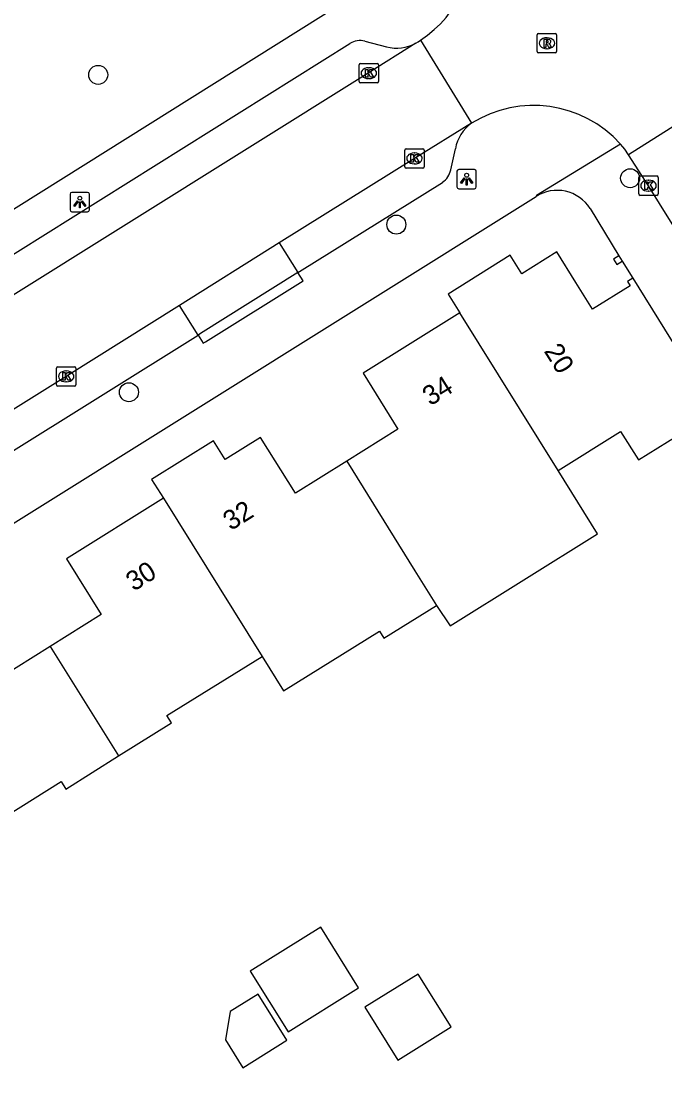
# Model space of a CAD drawing. Extents: x 158838 to 160074, y 386376 to 387776.
# Drawn here: x 159192.2 to 159225.3, y 386935.5 to 386989.6 of the extents above; entities that cross this region are included whole.
import ezdxf

# ---------------------------------------------------------------- set-up
doc = ezdxf.new("R2010")
doc.units = 0
for name, color, linetype in [('IMGEO_Boom', 7, 'Continuous'), ('IMGEO_Kolk', 7, 'Continuous'), ('IMGEO_Lichtpunt', 7, 'Continuous'), ('IMGEO_Pand', 7, 'Continuous'), ('IMGEO_Pand_nummerreeks', 7, 'Continuous'), ('IMGEO_Parkeervlak_open', 7, 'Continuous'), ('IMGEO_Rijbaan_lokaal_gesloten', 7, 'Continuous'), ('IMGEO_Rijbaan_lokaal_open', 7, 'Continuous'), ('IMGEO_Rioolput', 7, 'Continuous'), ('IMGEO_Voetpad_open', 7, 'Continuous')]:
    doc.layers.add(name, color=color, linetype=linetype)

msp = doc.modelspace()

# ---------------------------------------------------------------- linework, layer by layer
at = {"layer": 'IMGEO_Boom'}
for centre in [(159196.143, 386986.836), (159223.535, 386981.514), (159211.496, 386979.126), (159197.726, 386970.498)]:
    msp.add_circle(centre, 0.489, dxfattribs=at)
at = {"layer": 'IMGEO_Kolk'}
for p, q in [((159209.58, 386986.494), (159209.58, 386987.346)), ((159209.655, 386987.42), (159210.507, 386987.42)), ((159210.068, 386987.2), (159210.093, 386987.2)), ((159210.581, 386987.346), (159210.581, 386986.494)), ((159210.091, 386986.64), (159210.066, 386986.64)), ((159210.507, 386986.42), (159209.655, 386986.42)), ((159211.929, 386982.108), (159211.929, 386982.96)), ((159212.004, 386983.034), (159212.856, 386983.034)), ((159212.417, 386982.814), (159212.442, 386982.814)), ((159212.93, 386982.96), (159212.93, 386982.108)), ((159212.44, 386982.254), (159212.415, 386982.254)), ((159212.856, 386982.034), (159212.004, 386982.034)), ((159223.98, 386980.705), (159223.98, 386981.557)), ((159224.055, 386981.631), (159224.907, 386981.631)), ((159224.981, 386981.557), (159224.981, 386980.705)), ((159224.468, 386981.411), (159224.493, 386981.411)), ((159224.907, 386980.631), (159224.055, 386980.631)), ((159224.491, 386980.851), (159224.466, 386980.851)), ((159193.995, 386970.886), (159193.995, 386971.738)), ((159194.07, 386971.812), (159194.922, 386971.812)), ((159194.483, 386971.592), (159194.508, 386971.592)), ((159194.996, 386971.738), (159194.996, 386970.886)), ((159194.922, 386970.812), (159194.07, 386970.812)), ((159194.506, 386971.032), (159194.481, 386971.032))]:
    msp.add_line(p, q, dxfattribs=at)
for points in [[(159209.58, 386986.494), (159209.58, 386987.346)], [(159209.655, 386987.42), (159210.507, 386987.42)], [(159209.901, 386987.12), (159210.024, 386987.12), (159210.024, 386986.969), (159210.154, 386987.12), (159210.318, 386987.12), (159210.172, 386986.969), (159210.325, 386986.72), (159210.173, 386986.72), (159210.088, 386986.884), (159210.024, 386986.817), (159210.024, 386986.72), (159209.901, 386986.72), (159209.901, 386987.12)], [(159210.581, 386987.346), (159210.581, 386986.494)], [(159210.507, 386986.42), (159209.655, 386986.42)], [(159211.929, 386982.108), (159211.929, 386982.96)], [(159212.004, 386983.034), (159212.856, 386983.034)], [(159212.25, 386982.734), (159212.373, 386982.734), (159212.373, 386982.583), (159212.503, 386982.734), (159212.667, 386982.734), (159212.521, 386982.583), (159212.674, 386982.334), (159212.522, 386982.334), (159212.437, 386982.498), (159212.373, 386982.431), (159212.373, 386982.334), (159212.25, 386982.334), (159212.25, 386982.734)], [(159212.93, 386982.96), (159212.93, 386982.108)], [(159212.856, 386982.034), (159212.004, 386982.034)], [(159223.98, 386980.705), (159223.98, 386981.557)], [(159224.055, 386981.631), (159224.907, 386981.631)], [(159224.981, 386981.557), (159224.981, 386980.705)], [(159224.301, 386981.331), (159224.424, 386981.331), (159224.424, 386981.18), (159224.554, 386981.331), (159224.718, 386981.331), (159224.572, 386981.18), (159224.725, 386980.931), (159224.573, 386980.931), (159224.488, 386981.095), (159224.424, 386981.028), (159224.424, 386980.931), (159224.301, 386980.931), (159224.301, 386981.331)], [(159224.907, 386980.631), (159224.055, 386980.631)], [(159193.995, 386970.886), (159193.995, 386971.738)], [(159194.07, 386971.812), (159194.922, 386971.812)], [(159194.316, 386971.512), (159194.439, 386971.512), (159194.439, 386971.361), (159194.569, 386971.512), (159194.733, 386971.512), (159194.587, 386971.361), (159194.74, 386971.112), (159194.588, 386971.112), (159194.503, 386971.276), (159194.439, 386971.209), (159194.439, 386971.112), (159194.316, 386971.112), (159194.316, 386971.512)], [(159194.996, 386971.738), (159194.996, 386970.886)], [(159194.922, 386970.812), (159194.07, 386970.812)]]:
    msp.add_lwpolyline(points, dxfattribs=at)
for centre, start, end in [((159209.657, 386987.344), 91.552, 178.448), ((159209.657, 386987.344), 91.552, 178.448), ((159210.505, 386987.344), 1.552, 88.448), ((159210.505, 386987.344), 1.552, 88.448), ((159209.657, 386986.496), 181.552, 268.448), ((159209.657, 386986.496), 181.552, 268.448), ((159210.505, 386986.496), 271.552, 358.448), ((159210.505, 386986.496), 271.552, 358.448), ((159212.006, 386982.958), 91.552, 178.448), ((159212.006, 386982.958), 91.552, 178.448), ((159212.854, 386982.958), 1.552, 88.448), ((159212.854, 386982.958), 1.552, 88.448), ((159212.006, 386982.11), 181.552, 268.448), ((159212.006, 386982.11), 181.552, 268.448), ((159212.854, 386982.11), 271.552, 358.448), ((159212.854, 386982.11), 271.552, 358.448), ((159224.057, 386981.555), 91.552, 178.448), ((159224.057, 386981.555), 91.552, 178.448), ((159224.905, 386981.555), 1.552, 88.448), ((159224.905, 386981.555), 1.552, 88.448), ((159224.057, 386980.707), 181.552, 268.448), ((159224.057, 386980.707), 181.552, 268.448), ((159224.905, 386980.707), 271.552, 358.448), ((159224.905, 386980.707), 271.552, 358.448), ((159194.072, 386971.736), 91.552, 178.448), ((159194.072, 386971.736), 91.552, 178.448), ((159194.92, 386971.736), 1.552, 88.448), ((159194.92, 386971.736), 1.552, 88.448), ((159194.072, 386970.888), 181.552, 268.448), ((159194.072, 386970.888), 181.552, 268.448), ((159194.92, 386970.888), 271.552, 358.448), ((159194.92, 386970.888), 271.552, 358.448)]:
    msp.add_arc(centre, 0.0765, start, end, dxfattribs=at)
for centre, major_axis, ratio, start_param, end_param in [((159210.067, 386986.92), (-0.387, 0.002), 0.722429, 4.712389, 7.853982), ((159210.092, 386986.92), (-0.39, 0.002), 0.717154, 1.570796, 4.712389), ((159212.416, 386982.534), (-0.387, 0.002), 0.722429, 4.712389, 7.853982), ((159212.441, 386982.534), (-0.39, 0.002), 0.717154, 1.570796, 4.712389), ((159224.467, 386981.131), (-0.387, 0.002), 0.722429, 4.712389, 7.853982), ((159224.492, 386981.131), (-0.39, 0.002), 0.717154, 1.570796, 4.712389), ((159194.482, 386971.312), (-0.387, 0.002), 0.722429, 4.712389, 7.853982), ((159194.507, 386971.312), (-0.39, 0.002), 0.717154, 1.570796, 4.712389)]:
    msp.add_ellipse(centre, major_axis=major_axis, ratio=ratio, start_param=start_param, end_param=end_param, dxfattribs=at)
at = {"layer": 'IMGEO_Lichtpunt'}
for p, q in [((159214.619, 386981.87), (159214.619, 386981.063)), ((159214.619, 386981.87), (159214.619, 386981.063)), ((159215.521, 386981.965), (159214.713, 386981.965)), ((159215.521, 386981.965), (159214.713, 386981.965)), ((159215.615, 386981.063), (159215.615, 386981.87)), ((159215.615, 386981.063), (159215.615, 386981.87)), ((159194.697, 386980.688), (159194.697, 386979.881)), ((159194.697, 386980.688), (159194.697, 386979.881)), ((159195.599, 386980.783), (159194.791, 386980.783)), ((159195.599, 386980.783), (159194.791, 386980.783)), ((159195.693, 386979.881), (159195.693, 386980.688)), ((159195.693, 386979.881), (159195.693, 386980.688)), ((159214.713, 386980.969), (159215.521, 386980.969)), ((159214.713, 386980.969), (159215.521, 386980.969)), ((159194.791, 386979.787), (159195.599, 386979.787)), ((159194.791, 386979.787), (159195.599, 386979.787))]:
    msp.add_line(p, q, dxfattribs=at)
for points in [[(159214.993, 386981.534), (159215.032, 386981.506), (159214.844, 386981.244), (159214.806, 386981.271), (159214.993, 386981.534)], [(159215.095, 386981.486), (159215.142, 386981.486), (159215.142, 386981.164), (159215.095, 386981.164), (159215.095, 386981.486)], [(159215.205, 386981.506), (159215.243, 386981.533), (159215.43, 386981.271), (159215.391, 386981.243), (159215.205, 386981.506)], [(159195.071, 386980.352), (159195.11, 386980.324), (159194.922, 386980.062), (159194.884, 386980.089), (159195.071, 386980.352)], [(159195.173, 386980.304), (159195.22, 386980.304), (159195.22, 386979.982), (159195.173, 386979.982), (159195.173, 386980.304)], [(159195.283, 386980.324), (159195.321, 386980.351), (159195.508, 386980.089), (159195.469, 386980.061), (159195.283, 386980.324)]]:
    msp.add_lwpolyline(points, dxfattribs=at)
for centre in [(159215.118, 386981.668), (159195.196, 386980.486)]:
    msp.add_circle(centre, 0.0994, dxfattribs=at)
for centre, start, end in [((159214.713, 386981.87), 90, 180), ((159214.713, 386981.87), 90, 180), ((159215.521, 386981.87), 0, 90), ((159215.521, 386981.87), 0, 90), ((159214.713, 386981.063), 180, 270), ((159214.713, 386981.063), 180, 270), ((159215.521, 386981.063), 270, 0), ((159215.521, 386981.063), 270, 360), ((159194.791, 386980.688), 90, 180), ((159194.791, 386980.688), 90, 180), ((159195.599, 386980.688), 0, 90), ((159195.599, 386980.688), 0, 90), ((159194.791, 386979.881), 180, 270), ((159194.791, 386979.881), 180, 270), ((159195.599, 386979.881), 270, 0), ((159195.599, 386979.881), 270, 360)]:
    msp.add_arc(centre, 0.0946, start, end, dxfattribs=at)
at = {"layer": 'IMGEO_Pand'}
for points in [[(159223.673, 386976.361), (159223.401, 386976.191), (159223.533, 386975.978), (159221.596, 386974.772), (159220.745, 386976.139), (159219.762, 386977.717), (159217.952, 386976.59), (159217.352, 386977.554), (159214.162, 386975.553), (159214.765, 386974.586)], [(159222.954, 386977.516), (159222.683, 386977.347), (159222.853, 386977.075), (159223.124, 386977.244)], [(159222.954, 386977.516), (159223.124, 386977.244)], [(159223.673, 386976.361), (159227.951, 386969.495)], [(159214.765, 386974.586), (159209.782, 386971.471), (159211.578, 386968.597), (159208.942, 386966.949)], [(159219.83, 386966.461), (159214.765, 386974.586)], [(159219.83, 386966.461), (159223.048, 386968.478), (159223.962, 386967.01), (159227.951, 386969.495)], [(159208.942, 386966.949), (159206.306, 386965.301), (159204.509, 386968.175), (159202.687, 386967.036), (159202.083, 386968.002), (159198.896, 386966.01), (159199.5, 386965.043)], [(159208.942, 386966.949), (159212.45, 386961.306), (159213.571, 386959.518)], [(159213.571, 386959.518), (159214.273, 386958.477), (159221.859, 386963.206), (159219.83, 386966.461)], [(159199.5, 386965.043), (159194.506, 386961.922), (159196.303, 386959.049), (159193.667, 386957.401)], [(159199.5, 386965.043), (159204.586, 386956.897)], [(159204.586, 386956.897), (159205.69, 386955.119), (159210.63, 386958.204), (159210.857, 386957.84), (159213.571, 386959.518)], [(159193.667, 386957.401), (159191.03, 386955.753), (159189.234, 386958.626), (159187.428, 386957.498), (159186.829, 386958.456), (159183.658, 386956.474), (159184.255, 386955.514)], [(159193.667, 386957.401), (159197.192, 386951.776)], [(159197.192, 386951.776), (159199.914, 386953.48), (159199.683, 386953.853), (159204.586, 386956.897)], [(159189.319, 386947.379), (159194.23, 386950.453), (159194.469, 386950.071), (159197.192, 386951.776)], [(159203.974, 386940.698), (159205.918, 386937.57), (159209.553, 386939.829), (159207.608, 386942.957), (159203.974, 386940.698)], [(159209.882, 386938.836), (159211.573, 386936.116), (159214.316, 386937.821), (159212.625, 386940.541), (159209.882, 386938.836)], [(159202.692, 386937.164), (159203.587, 386935.725), (159205.861, 386937.139), (159204.386, 386939.512), (159202.936, 386938.61), (159202.692, 386937.164)]]:
    msp.add_lwpolyline(points, dxfattribs=at)
at = {"layer": 'IMGEO_Parkeervlak_open'}
for points in [[(159205.469, 386978.182), (159206.425, 386976.654)], [(159201.286, 386973.442), (159200.332, 386974.968)]]:
    msp.add_lwpolyline(points, dxfattribs=at)
at = {"layer": 'IMGEO_Rijbaan_lokaal_gesloten'}
for points in [[(159212.508, 386988.467), (159212.626, 386988.54), (159212.743, 386988.616)], [(159212.508, 386988.467), (159210.053, 386986.917), (159191.361, 386975.238), (159188.942, 386973.711)], [(159215.369, 386984.347), (159212.426, 386982.535), (159205.469, 386978.182)], [(159205.469, 386978.182), (159200.332, 386974.968)], [(159200.332, 386974.968), (159194.491, 386971.313), (159190.218, 386968.642)]]:
    msp.add_lwpolyline(points, dxfattribs=at)
at = {"layer": 'IMGEO_Rijbaan_lokaal_open'}
for points in [[(159212.743, 386988.616), (159215.369, 386984.347)], [(159227.553, 386985.313), (159223.449, 386982.721)], [(159223.449, 386982.721), (159223.266, 386983.004), (159223.156, 386983.138), (159223.042, 386983.268)], [(159237.386, 386960.45), (159235.854, 386962.883), (159224.478, 386981.131), (159223.449, 386982.721)]]:
    msp.add_lwpolyline(points, dxfattribs=at)
for centre, radius, start, end in [((159209.361, 386993.695), 6.102, 303.6577, 9.5325), ((159218.563, 386979.238), 6.025, 41.9772, 122.0136)]:
    msp.add_arc(centre, radius, start, end, dxfattribs=at)
at = {"layer": 'IMGEO_Rioolput'}
for p, q in [((159218.751, 386988.038), (159218.751, 386988.89)), ((159218.826, 386988.964), (159219.678, 386988.964)), ((159219.239, 386988.744), (159219.264, 386988.744)), ((159219.752, 386988.89), (159219.752, 386988.038)), ((159219.262, 386988.184), (159219.237, 386988.184)), ((159219.678, 386987.964), (159218.826, 386987.964))]:
    msp.add_line(p, q, dxfattribs=at)
for points in [[(159218.751, 386988.038), (159218.751, 386988.89)], [(159218.826, 386988.964), (159219.678, 386988.964)], [(159219.34, 386988.662), (159219.088, 386988.664), (159219.088, 386988.264)], [(159219.752, 386988.89), (159219.752, 386988.038)], [(159219.088, 386988.264), (159219.212, 386988.264), (159219.212, 386988.426), (159219.223, 386988.426)], [(159219.266, 386988.583), (159219.212, 386988.583), (159219.212, 386988.502)], [(159219.212, 386988.502), (159219.264, 386988.502)], [(159219.27, 386988.397), (159219.341, 386988.264), (159219.481, 386988.264), (159219.416, 386988.39)], [(159219.678, 386987.964), (159218.826, 386987.964)]]:
    msp.add_lwpolyline(points, dxfattribs=at)
for centre, radius, start, end in [((159218.828, 386988.888), 0.0765, 91.552, 178.448), ((159218.828, 386988.888), 0.0765, 91.552, 178.448), ((159219.339, 386988.552), 0.109, 350.3612, 89.416), ((159219.676, 386988.888), 0.0765, 1.552, 88.448), ((159219.676, 386988.888), 0.0765, 1.552, 88.448), ((159219.222, 386988.373), 0.0533, 26.0293, 88.6989), ((159219.248, 386988.691), 0.19, 274.7715, 282.9687), ((159219.272, 386988.487), 0.0964, 77.0061, 93.1865), ((159219.286, 386988.544), 0.0378, 276.6634, 79.6772), ((159219.337, 386988.552), 0.112, 277.5842, 350.9817), ((159219.321, 386988.337), 0.108, 29.5134, 73.7905), ((159218.828, 386988.04), 0.0765, 181.552, 268.448), ((159218.828, 386988.04), 0.0765, 181.552, 268.448), ((159219.676, 386988.04), 0.0765, 271.552, 358.448), ((159219.676, 386988.04), 0.0765, 271.552, 358.448)]:
    msp.add_arc(centre, radius, start, end, dxfattribs=at)
for centre, major_axis, ratio, start_param, end_param in [((159219.238, 386988.464), (-0.387, 0.002), 0.722429, 4.712389, 7.853982), ((159219.263, 386988.464), (-0.39, 0.002), 0.717154, 1.570796, 4.712389)]:
    msp.add_ellipse(centre, major_axis=major_axis, ratio=ratio, start_param=start_param, end_param=end_param, dxfattribs=at)
at = {"layer": 'IMGEO_Voetpad_open'}
for points in [[(159215.379, 386994.706), (159188.722, 386978.002)], [(159190.557, 386976.85), (159209.11, 386988.453)], [(159209.875, 386988.576), (159210.989, 386988.283)], [(159223.042, 386983.268), (159218.721, 386980.624), (159218.693, 386980.571)], [(159214.297, 386981.95), (159214.537, 386983.035)], [(159206.425, 386976.654), (159206.513, 386976.709), (159213.869, 386981.303)], [(159146.59, 386935.503), (159218.693, 386980.571)], [(159221.474, 386979.958), (159222.954, 386977.516)], [(159223.124, 386977.244), (159223.673, 386976.361)], [(159206.425, 386976.654), (159201.406, 386973.517), (159201.286, 386973.442)], [(159201.286, 386973.442), (159201.551, 386973.018), (159201.672, 386973.093), (159206.69, 386976.231), (159206.425, 386976.654)], [(159191.168, 386967.117), (159191.24, 386967.162), (159201.286, 386973.442)]]:
    msp.add_lwpolyline(points, dxfattribs=at)
for centre, radius, start, end in [((159209.638, 386987.609), 0.995, 76.2245, 122.0436), ((159211.521, 386990.25), 2.038, 254.8606, 298.9528), ((159216.587, 386982.655), 2.085, 125.7466, 169.492), ((159213.345, 386982.115), 0.966, 302.8486, 350.181), ((159219.78, 386978.886), 2.005, 32.3244, 122.8144)]:
    msp.add_arc(centre, radius, start, end, dxfattribs=at)

# ---------------------------------------------------------------- texts
at = {"layer": 'IMGEO_Pand_nummerreeks'}
for s, rotation, p in [('20', 301.9135, (159219.073, 386972.618)), ('34', 32.0112, (159213.244, 386969.767)), ('32', 32.0169, (159202.973, 386963.346)), ('30', 32.0054, (159197.974, 386960.223))]:
    msp.add_text(s, height=1, rotation=rotation, dxfattribs=at).set_placement(p)

doc.saveas('drawing.dxf')
